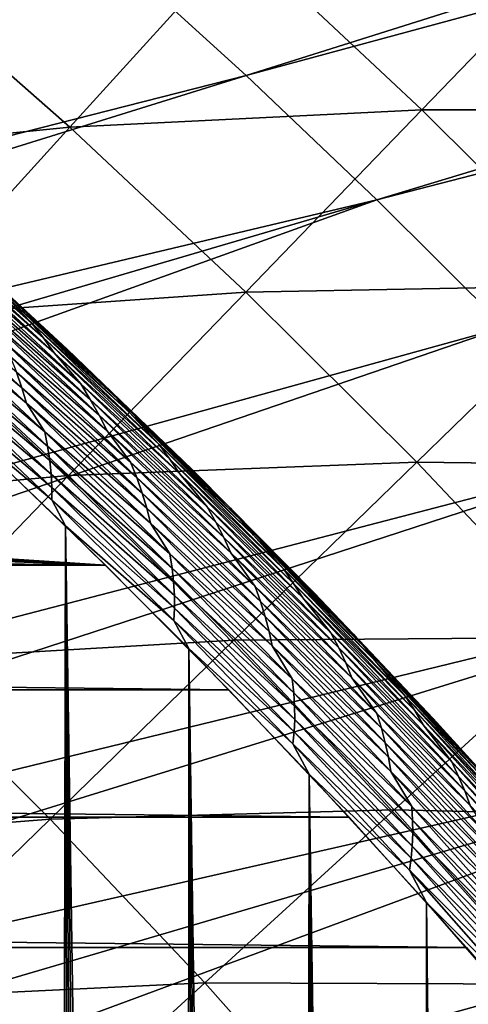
# Model space of a CAD drawing. Header units: millimetres. Extents: x -50 to 50, y -50 to 50.
# Tile 538 of 562: x 20.2 to 22, y 19.1 to 22.9. Entities that reach past the tile are written whole.
import ezdxf

# ---------------------------------------------------------------- set-up
doc = ezdxf.new("R2010")
doc.units = ezdxf.units.MM
doc.header["$LTSCALE"] = 65.185185
for name, color, linetype in [('1', 7, 'CONTINUOUS'), ('2', 7, 'CONTINUOUS'), ('28', 7, 'CONTINUOUS'), ('36', 7, 'CONTINUOUS'), ('39', 7, 'CONTINUOUS'), ('45', 7, 'CONTINUOUS'), ('46', 7, 'CONTINUOUS')]:
    doc.layers.add(name, color=color, linetype=linetype)

msp = doc.modelspace()

# ---------------------------------------------------------------- linework, layer by layer
at = {"layer": '1', "color": 7, "linetype": 'Continuous', "true_color": 0xf5f5f5}
for points in [[(-20.0728, 21.2755), (20.5624, 20.8027), (-20.5624, 20.8027), (-20.0728, 21.2755)], [(12.8481, 21.0809), (20.5624, 20.8027), (-20.0728, 21.2755), (12.8481, 21.0809)], [(20.5624, 20.8027), (13.6762, 21.2511), (20.0728, 21.2755), (20.5624, 20.8027)], [(13.5774, 21.2116), (13.6762, 21.2511), (20.5624, 20.8027), (13.5774, 21.2116)], [(13.3744, 21.1479), (13.4768, 21.1772), (20.5624, 20.8027), (13.3744, 21.1479)], [(13.4768, 21.1772), (13.5774, 21.2116), (20.5624, 20.8027), (13.4768, 21.1772)], [(13.2708, 21.1239), (13.3744, 21.1479), (20.5624, 20.8027), (13.2708, 21.1239)], [(13.0606, 21.0917), (13.1661, 21.1051), (20.5624, 20.8027), (13.0606, 21.0917)], [(13.1661, 21.1051), (13.2708, 21.1239), (20.5624, 20.8027), (13.1661, 21.1051)], [(12.8481, 21.0809), (12.9544, 21.0836), (20.5624, 20.8027), (12.8481, 21.0809)], [(12.9544, 21.0836), (13.0606, 21.0917), (20.5624, 20.8027), (12.9544, 21.0836)], [(-20.5624, 20.8027), (21.0409, 20.3185), (-21.0409, 20.3185), (-20.5624, 20.8027)], [(20.5624, 20.8027), (21.0409, 20.3185), (-20.5624, 20.8027), (20.5624, 20.8027)], [(-21.0409, 20.3185), (21.508, 19.8235), (-21.508, 19.8235), (-21.0409, 20.3185)], [(21.0409, 20.3185), (21.508, 19.8235), (-21.0409, 20.3185), (21.0409, 20.3185)], [(-21.508, 19.8235), (21.9635, 19.3176), (-21.9635, 19.3176), (-21.508, 19.8235)], [(21.508, 19.8235), (21.9635, 19.3176), (-21.508, 19.8235), (21.508, 19.8235)], [(-21.9635, 19.3176), (22.407, 18.8013), (-22.407, 18.8013), (-21.9635, 19.3176)], [(21.9635, 19.3176), (22.407, 18.8013), (-21.9635, 19.3176), (21.9635, 19.3176)]]:
    msp.add_3dface(points, dxfattribs=at)
at = {"layer": '2', "color": 7, "linetype": 'Continuous', "true_color": 0xf5f5f5}
for points in [[(20.4072, 20.9549, 4.3), (19.9181, 21.4204, 4.3), (20.3413, -10.028, 4.3), (20.4072, 20.9549, 4.3)], [(20.3413, -10.028, 4.3), (19.9181, 21.4204, 4.3), (20.2215, -10.1539, 4.3), (20.3413, -10.028, 4.3)], [(20.4665, -9.9074, 4.3), (20.4072, 20.9549, 4.3), (20.3413, -10.028, 4.3), (20.4665, -9.9074, 4.3)], [(20.8717, -9.5797, 4.3), (20.4072, 20.9549, 4.3), (20.7319, -9.6831, 4.3), (20.8717, -9.5797, 4.3)], [(20.8854, 20.4783, 4.3), (20.4072, 20.9549, 4.3), (20.8717, -9.5797, 4.3), (20.8854, 20.4783, 4.3)], [(20.7319, -9.6831, 4.3), (20.4072, 20.9549, 4.3), (20.5967, -9.7924, 4.3), (20.7319, -9.6831, 4.3)], [(20.5967, -9.7924, 4.3), (20.4072, 20.9549, 4.3), (20.4665, -9.9074, 4.3), (20.5967, -9.7924, 4.3)], [(21.0157, -9.4826, 4.3), (20.8854, 20.4783, 4.3), (20.8717, -9.5797, 4.3), (21.0157, -9.4826, 4.3)], [(21.164, -9.3918, 4.3), (20.8854, 20.4783, 4.3), (21.0157, -9.4826, 4.3), (21.164, -9.3918, 4.3)], [(21.316, -9.3075, 4.3), (20.8854, 20.4783, 4.3), (21.164, -9.3918, 4.3), (21.316, -9.3075, 4.3)], [(21.3525, 19.9908, 4.3), (20.8854, 20.4783, 4.3), (21.316, -9.3075, 4.3), (21.3525, 19.9908, 4.3)], [(21.4715, -9.23, 4.3), (21.3525, 19.9908, 4.3), (21.316, -9.3075, 4.3), (21.4715, -9.23, 4.3)], [(21.6303, -9.1592, 4.3), (21.3525, 19.9908, 4.3), (21.4715, -9.23, 4.3), (21.6303, -9.1592, 4.3)], [(21.7919, -9.0954, 4.3), (21.3525, 19.9908, 4.3), (21.6303, -9.1592, 4.3), (21.7919, -9.0954, 4.3)], [(21.8083, 19.4926, 4.3), (21.3525, 19.9908, 4.3), (21.7919, -9.0954, 4.3), (21.8083, 19.4926, 4.3)], [(21.9562, -9.0387, 4.3), (21.8083, 19.4926, 4.3), (21.7919, -9.0954, 4.3), (21.9562, -9.0387, 4.3)], [(22.1228, -8.9892, 4.3), (21.8083, 19.4926, 4.3), (21.9562, -9.0387, 4.3), (22.1228, -8.9892, 4.3)], [(22.2523, 18.9841, 4.3), (21.8083, 19.4926, 4.3), (22.1228, -8.9892, 4.3), (22.2523, 18.9841, 4.3)]]:
    msp.add_3dface(points, dxfattribs=at)
at = {"layer": '28', "color": 7, "linetype": 'Continuous', "true_color": 0xf5f5f5}
for points in [[(19.7684, 22.2051, 3.941), (20.2745, 21.744, 3.941), (20.1629, 21.8595, 3.9064), (19.7684, 22.2051, 3.941)], [(19.7684, 22.2051, 3.941), (19.818, 22.1457, 3.9749), (20.2745, 21.744, 3.941), (19.7684, 22.2051, 3.941)], [(19.818, 22.1457, 3.9749), (19.8647, 22.0854, 4.0079), (20.3203, 21.6857, 3.9749), (19.818, 22.1457, 3.9749)], [(19.818, 22.1457, 3.9749), (20.3203, 21.6857, 3.9749), (20.2745, 21.744, 3.941), (19.818, 22.1457, 3.9749)], [(19.9196, 22.0969, 3.8), (20.0584, 21.9693, 3.8357), (20.4142, 21.6407, 3.8), (19.9196, 22.0969, 3.8)], [(19.8647, 22.0854, 4.0079), (19.965, 21.9732, 4.0398), (20.3634, 21.6264, 4.0079), (19.8647, 22.0854, 4.0079)], [(19.8647, 22.0854, 4.0079), (20.3634, 21.6264, 4.0079), (20.3203, 21.6857, 3.9749), (19.8647, 22.0854, 4.0079)], [(19.7424, 21.9468, 4.2209), (20.238, 21.4907, 4.2209), (20.2168, 21.5509, 4.2005), (19.7424, 21.9468, 4.2209)], [(19.7424, 21.9468, 4.2209), (19.7633, 21.8867, 4.2391), (20.238, 21.4907, 4.2209), (19.7424, 21.9468, 4.2209)], [(19.965, 21.9732, 4.0398), (20.4669, 21.5065, 4.0398), (20.3634, 21.6264, 4.0079), (19.965, 21.9732, 4.0398)], [(19.965, 21.9732, 4.0398), (20.0056, 21.9115, 4.0705), (20.4669, 21.5065, 4.0398), (19.965, 21.9732, 4.0398)], [(20.0584, 21.9693, 3.8357), (20.1117, 21.9152, 3.8712), (20.558, 21.5025, 3.8357), (20.0584, 21.9693, 3.8357)], [(20.0584, 21.9693, 3.8357), (20.558, 21.5025, 3.8357), (20.4142, 21.6407, 3.8), (20.0584, 21.9693, 3.8357)], [(20.0056, 21.9115, 4.0705), (20.0431, 21.8495, 4.0999), (20.5038, 21.446, 4.0705), (20.0056, 21.9115, 4.0705)], [(20.0056, 21.9115, 4.0705), (20.5038, 21.446, 4.0705), (20.4669, 21.5065, 4.0398), (20.0056, 21.9115, 4.0705)], [(20.1117, 21.9152, 3.8712), (20.6078, 21.4494, 3.8712), (20.558, 21.5025, 3.8357), (20.1117, 21.9152, 3.8712)], [(20.1117, 21.9152, 3.8712), (20.1629, 21.8595, 3.9064), (20.6078, 21.4494, 3.8712), (20.1117, 21.9152, 3.8712)], [(19.7633, 21.8867, 4.2391), (19.8304, 21.7827, 4.255), (20.2558, 21.4317, 4.2391), (19.7633, 21.8867, 4.2391)], [(19.7633, 21.8867, 4.2391), (20.2558, 21.4317, 4.2391), (20.238, 21.4907, 4.2209), (19.7633, 21.8867, 4.2391)], [(20.0431, 21.8495, 4.0999), (20.5379, 21.3852, 4.0999), (20.5038, 21.446, 4.0705), (20.0431, 21.8495, 4.0999)], [(20.0431, 21.8495, 4.0999), (20.0773, 21.7876, 4.1277), (20.5379, 21.3852, 4.0999), (20.0431, 21.8495, 4.0999)], [(20.1629, 21.8595, 3.9064), (20.6554, 21.3948, 3.9064), (20.6078, 21.4494, 3.8712), (20.1629, 21.8595, 3.9064)], [(20.1629, 21.8595, 3.9064), (20.2745, 21.744, 3.941), (20.6554, 21.3948, 3.9064), (20.1629, 21.8595, 3.9064)], [(20.0773, 21.7876, 4.1277), (20.5686, 21.3244, 4.1277), (20.5379, 21.3852, 4.0999), (20.0773, 21.7876, 4.1277)], [(20.0773, 21.7876, 4.1277), (20.1649, 21.6733, 4.1538), (20.5686, 21.3244, 4.1277), (20.0773, 21.7876, 4.1277)], [(19.8304, 21.7827, 4.255), (20.327, 21.32, 4.255), (20.2558, 21.4317, 4.2391), (19.8304, 21.7827, 4.255)], [(19.8304, 21.7827, 4.255), (19.8444, 21.7251, 4.2687), (20.327, 21.32, 4.255), (19.8304, 21.7827, 4.255)], [(19.8444, 21.7251, 4.2687), (19.8554, 21.6692, 4.2799), (20.3382, 21.2636, 4.2687), (19.8444, 21.7251, 4.2687)], [(19.8444, 21.7251, 4.2687), (20.3382, 21.2636, 4.2687), (20.327, 21.32, 4.255), (19.8444, 21.7251, 4.2687)], [(20.2745, 21.744, 3.941), (20.7698, 21.2714, 3.941), (20.6554, 21.3948, 3.9064), (20.2745, 21.744, 3.941)], [(20.2745, 21.744, 3.941), (20.3203, 21.6857, 3.9749), (20.7698, 21.2714, 3.941), (20.2745, 21.744, 3.941)], [(20.1649, 21.6733, 4.1538), (20.1925, 21.6118, 4.1781), (20.6596, 21.2023, 4.1538), (20.1649, 21.6733, 4.1538)], [(20.1649, 21.6733, 4.1538), (20.6596, 21.2023, 4.1538), (20.5686, 21.3244, 4.1277), (20.1649, 21.6733, 4.1538)], [(20.3203, 21.6857, 3.9749), (20.3634, 21.6264, 4.0079), (20.812, 21.2143, 3.9749), (20.3203, 21.6857, 3.9749)], [(20.3203, 21.6857, 3.9749), (20.812, 21.2143, 3.9749), (20.7698, 21.2714, 3.941), (20.3203, 21.6857, 3.9749)], [(19.8554, 21.6692, 4.2799), (19.8633, 21.6149, 4.2887), (20.3465, 21.2087, 4.2799), (19.8554, 21.6692, 4.2799)], [(19.8554, 21.6692, 4.2799), (20.3465, 21.2087, 4.2799), (20.3382, 21.2636, 4.2687), (19.8554, 21.6692, 4.2799)], [(20.4142, 21.6407, 3.8), (20.558, 21.5025, 3.8357), (20.8985, 21.1735, 3.8), (20.4142, 21.6407, 3.8)], [(19.8633, 21.6149, 4.2887), (19.8679, 21.5629, 4.295), (20.3519, 21.1555, 4.2887), (19.8633, 21.6149, 4.2887)], [(19.8633, 21.6149, 4.2887), (20.3519, 21.1555, 4.2887), (20.3465, 21.2087, 4.2799), (19.8633, 21.6149, 4.2887)], [(20.1925, 21.6118, 4.1781), (20.6838, 21.142, 4.1781), (20.6596, 21.2023, 4.1538), (20.1925, 21.6118, 4.1781)], [(20.1925, 21.6118, 4.1781), (20.2168, 21.5509, 4.2005), (20.6838, 21.142, 4.1781), (20.1925, 21.6118, 4.1781)], [(20.3634, 21.6264, 4.0079), (20.4669, 21.5065, 4.0398), (20.8516, 21.1562, 4.0079), (20.3634, 21.6264, 4.0079)], [(20.3634, 21.6264, 4.0079), (20.8516, 21.1562, 4.0079), (20.812, 21.2143, 3.9749), (20.3634, 21.6264, 4.0079)], [(19.8679, 21.5629, 4.295), (20.3542, 21.1044, 4.295), (20.3519, 21.1555, 4.2887), (19.8679, 21.5629, 4.295)], [(19.8679, 21.5629, 4.295), (19.8698, 21.5128, 4.2988), (20.3542, 21.1044, 4.295), (19.8679, 21.5629, 4.295)], [(20.2168, 21.5509, 4.2005), (20.7049, 21.0824, 4.2005), (20.6838, 21.142, 4.1781), (20.2168, 21.5509, 4.2005)], [(20.2168, 21.5509, 4.2005), (20.238, 21.4907, 4.2209), (20.7049, 21.0824, 4.2005), (20.2168, 21.5509, 4.2005)], [(19.8698, 21.5128, 4.2988), (19.9181, 21.4204, 4.3), (20.3539, 21.0554, 4.2988), (19.8698, 21.5128, 4.2988)], [(19.8698, 21.5128, 4.2988), (20.3539, 21.0554, 4.2988), (20.3542, 21.1044, 4.295), (19.8698, 21.5128, 4.2988)], [(20.238, 21.4907, 4.2209), (20.723, 21.0234, 4.2209), (20.7049, 21.0824, 4.2005), (20.238, 21.4907, 4.2209)], [(20.238, 21.4907, 4.2209), (20.2558, 21.4317, 4.2391), (20.723, 21.0234, 4.2209), (20.238, 21.4907, 4.2209)], [(20.4669, 21.5065, 4.0398), (20.9578, 21.0283, 4.0398), (20.8516, 21.1562, 4.0079), (20.4669, 21.5065, 4.0398)], [(20.4669, 21.5065, 4.0398), (20.5038, 21.446, 4.0705), (20.9578, 21.0283, 4.0398), (20.4669, 21.5065, 4.0398)], [(20.558, 21.5025, 3.8357), (20.6078, 21.4494, 3.8712), (21.0467, 21.0243, 3.8357), (20.558, 21.5025, 3.8357)], [(20.558, 21.5025, 3.8357), (21.0467, 21.0243, 3.8357), (20.8985, 21.1735, 3.8), (20.558, 21.5025, 3.8357)], [(20.5038, 21.446, 4.0705), (20.5379, 21.3852, 4.0999), (20.9913, 20.9691, 4.0705), (20.5038, 21.446, 4.0705)], [(20.5038, 21.446, 4.0705), (20.9913, 20.9691, 4.0705), (20.9578, 21.0283, 4.0398), (20.5038, 21.446, 4.0705)], [(20.6078, 21.4494, 3.8712), (21.0931, 20.9724, 3.8712), (21.0467, 21.0243, 3.8357), (20.6078, 21.4494, 3.8712)], [(20.6078, 21.4494, 3.8712), (20.6554, 21.3948, 3.9064), (21.0931, 20.9724, 3.8712), (20.6078, 21.4494, 3.8712)], [(19.9181, 21.4204, 4.3), (20.4072, 20.9549, 4.3), (20.3539, 21.0554, 4.2988), (19.9181, 21.4204, 4.3)], [(20.2558, 21.4317, 4.2391), (20.327, 21.32, 4.255), (20.7378, 20.9656, 4.2391), (20.2558, 21.4317, 4.2391)], [(20.2558, 21.4317, 4.2391), (20.7378, 20.9656, 4.2391), (20.723, 21.0234, 4.2209), (20.2558, 21.4317, 4.2391)], [(20.5379, 21.3852, 4.0999), (20.5686, 21.3244, 4.1277), (21.0218, 20.9096, 4.0999), (20.5379, 21.3852, 4.0999)], [(20.5379, 21.3852, 4.0999), (21.0218, 20.9096, 4.0999), (20.9913, 20.9691, 4.0705), (20.5379, 21.3852, 4.0999)], [(20.6554, 21.3948, 3.9064), (21.1372, 20.9189, 3.9064), (21.0931, 20.9724, 3.8712), (20.6554, 21.3948, 3.9064)], [(20.6554, 21.3948, 3.9064), (20.7698, 21.2714, 3.941), (21.1372, 20.9189, 3.9064), (20.6554, 21.3948, 3.9064)], [(20.327, 21.32, 4.255), (20.8128, 20.846, 4.255), (20.7378, 20.9656, 4.2391), (20.327, 21.32, 4.255)], [(20.327, 21.32, 4.255), (20.3382, 21.2636, 4.2687), (20.8128, 20.846, 4.255), (20.327, 21.32, 4.255)], [(20.5686, 21.3244, 4.1277), (21.0492, 20.8501, 4.1277), (21.0218, 20.9096, 4.0999), (20.5686, 21.3244, 4.1277)], [(20.5686, 21.3244, 4.1277), (20.6596, 21.2023, 4.1538), (21.0492, 20.8501, 4.1277), (20.5686, 21.3244, 4.1277)], [(20.3382, 21.2636, 4.2687), (20.3465, 21.2087, 4.2799), (20.8213, 20.7908, 4.2687), (20.3382, 21.2636, 4.2687)], [(20.3382, 21.2636, 4.2687), (20.8213, 20.7908, 4.2687), (20.8128, 20.846, 4.255), (20.3382, 21.2636, 4.2687)], [(20.7698, 21.2714, 3.941), (21.254, 20.7875, 3.941), (21.1372, 20.9189, 3.9064), (20.7698, 21.2714, 3.941)], [(20.7698, 21.2714, 3.941), (20.812, 21.2143, 3.9749), (21.254, 20.7875, 3.941), (20.7698, 21.2714, 3.941)], [(20.812, 21.2143, 3.9749), (20.8516, 21.1562, 4.0079), (21.2928, 20.7317, 3.9749), (20.812, 21.2143, 3.9749)], [(20.812, 21.2143, 3.9749), (21.2928, 20.7317, 3.9749), (21.254, 20.7875, 3.941), (20.812, 21.2143, 3.9749)], [(20.3465, 21.2087, 4.2799), (20.3519, 21.1555, 4.2887), (20.827, 20.7371, 4.2799), (20.3465, 21.2087, 4.2799)], [(20.3465, 21.2087, 4.2799), (20.827, 20.7371, 4.2799), (20.8213, 20.7908, 4.2687), (20.3465, 21.2087, 4.2799)], [(20.6596, 21.2023, 4.1538), (21.1432, 20.72, 4.1538), (21.0492, 20.8501, 4.1277), (20.6596, 21.2023, 4.1538)], [(20.6596, 21.2023, 4.1538), (20.6838, 21.142, 4.1781), (21.1432, 20.72, 4.1538), (20.6596, 21.2023, 4.1538)], [(20.3519, 21.1555, 4.2887), (20.3542, 21.1044, 4.295), (20.8299, 20.685, 4.2887), (20.3519, 21.1555, 4.2887)], [(20.3519, 21.1555, 4.2887), (20.8299, 20.685, 4.2887), (20.827, 20.7371, 4.2799), (20.3519, 21.1555, 4.2887)], [(20.6838, 21.142, 4.1781), (21.1642, 20.6611, 4.1781), (21.1432, 20.72, 4.1538), (20.6838, 21.142, 4.1781)], [(20.6838, 21.142, 4.1781), (20.7049, 21.0824, 4.2005), (21.1642, 20.6611, 4.1781), (20.6838, 21.142, 4.1781)], [(20.8516, 21.1562, 4.0079), (20.9578, 21.0283, 4.0398), (21.3289, 20.6749, 4.0079), (20.8516, 21.1562, 4.0079)], [(20.8516, 21.1562, 4.0079), (21.3289, 20.6749, 4.0079), (21.2928, 20.7317, 3.9749), (20.8516, 21.1562, 4.0079)], [(20.8985, 21.1735, 3.8), (21.0467, 21.0243, 3.8357), (21.372, 20.6954, 3.8), (20.8985, 21.1735, 3.8)], [(20.3542, 21.1044, 4.295), (20.3539, 21.0554, 4.2988), (20.8299, 20.6351, 4.295), (20.3542, 21.1044, 4.295)], [(20.3542, 21.1044, 4.295), (20.8299, 20.6351, 4.295), (20.8299, 20.685, 4.2887), (20.3542, 21.1044, 4.295)], [(20.7049, 21.0824, 4.2005), (21.1821, 20.6029, 4.2005), (21.1642, 20.6611, 4.1781), (20.7049, 21.0824, 4.2005)], [(20.7049, 21.0824, 4.2005), (20.723, 21.0234, 4.2209), (21.1821, 20.6029, 4.2005), (20.7049, 21.0824, 4.2005)], [(20.3539, 21.0554, 4.2988), (20.4072, 20.9549, 4.3), (20.8274, 20.5871, 4.2988), (20.3539, 21.0554, 4.2988)], [(20.3539, 21.0554, 4.2988), (20.8274, 20.5871, 4.2988), (20.8299, 20.6351, 4.295), (20.3539, 21.0554, 4.2988)], [(20.723, 21.0234, 4.2209), (21.1972, 20.5452, 4.2209), (21.1821, 20.6029, 4.2005), (20.723, 21.0234, 4.2209)], [(20.723, 21.0234, 4.2209), (20.7378, 20.9656, 4.2391), (21.1972, 20.5452, 4.2209), (20.723, 21.0234, 4.2209)], [(20.9578, 21.0283, 4.0398), (21.4376, 20.539, 4.0398), (21.3289, 20.6749, 4.0079), (20.9578, 21.0283, 4.0398)], [(20.9578, 21.0283, 4.0398), (20.9913, 20.9691, 4.0705), (21.4376, 20.539, 4.0398), (20.9578, 21.0283, 4.0398)], [(21.0467, 21.0243, 3.8357), (21.0931, 20.9724, 3.8712), (21.5244, 20.535, 3.8357), (21.0467, 21.0243, 3.8357)], [(21.0467, 21.0243, 3.8357), (21.5244, 20.535, 3.8357), (21.372, 20.6954, 3.8), (21.0467, 21.0243, 3.8357)], [(20.4072, 20.9549, 4.3), (20.8854, 20.4783, 4.3), (20.8274, 20.5871, 4.2988), (20.4072, 20.9549, 4.3)], [(20.7378, 20.9656, 4.2391), (21.2091, 20.4887, 4.2391), (21.1972, 20.5452, 4.2209), (20.7378, 20.9656, 4.2391)], [(20.7378, 20.9656, 4.2391), (20.8128, 20.846, 4.255), (21.2091, 20.4887, 4.2391), (20.7378, 20.9656, 4.2391)], [(20.9913, 20.9691, 4.0705), (21.0218, 20.9096, 4.0999), (21.4676, 20.4812, 4.0705), (20.9913, 20.9691, 4.0705)], [(20.9913, 20.9691, 4.0705), (21.4676, 20.4812, 4.0705), (21.4376, 20.539, 4.0398), (20.9913, 20.9691, 4.0705)], [(21.0931, 20.9724, 3.8712), (21.5674, 20.4844, 3.8712), (21.5244, 20.535, 3.8357), (21.0931, 20.9724, 3.8712)], [(21.0931, 20.9724, 3.8712), (21.1372, 20.9189, 3.9064), (21.5674, 20.4844, 3.8712), (21.0931, 20.9724, 3.8712)], [(21.0218, 20.9096, 4.0999), (21.0492, 20.8501, 4.1277), (21.4948, 20.423, 4.0999), (21.0218, 20.9096, 4.0999)], [(21.0218, 20.9096, 4.0999), (21.4948, 20.423, 4.0999), (21.4676, 20.4812, 4.0705), (21.0218, 20.9096, 4.0999)], [(21.1372, 20.9189, 3.9064), (21.6081, 20.4322, 3.9064), (21.5674, 20.4844, 3.8712), (21.1372, 20.9189, 3.9064)], [(21.1372, 20.9189, 3.9064), (21.254, 20.7875, 3.941), (21.6081, 20.4322, 3.9064), (21.1372, 20.9189, 3.9064)], [(20.8128, 20.846, 4.255), (21.2876, 20.3609, 4.255), (21.2091, 20.4887, 4.2391), (20.8128, 20.846, 4.255)], [(20.8128, 20.846, 4.255), (20.8213, 20.7908, 4.2687), (21.2876, 20.3609, 4.255), (20.8128, 20.846, 4.255)], [(21.0492, 20.8501, 4.1277), (21.5189, 20.365, 4.1277), (21.4948, 20.423, 4.0999), (21.0492, 20.8501, 4.1277)], [(21.0492, 20.8501, 4.1277), (21.1432, 20.72, 4.1538), (21.5189, 20.365, 4.1277), (21.0492, 20.8501, 4.1277)], [(20.8213, 20.7908, 4.2687), (20.827, 20.7371, 4.2799), (21.2934, 20.307, 4.2687), (20.8213, 20.7908, 4.2687)], [(20.8213, 20.7908, 4.2687), (21.2934, 20.307, 4.2687), (21.2876, 20.3609, 4.255), (20.8213, 20.7908, 4.2687)], [(21.254, 20.7875, 3.941), (21.727, 20.2927, 3.941), (21.6081, 20.4322, 3.9064), (21.254, 20.7875, 3.941)], [(21.254, 20.7875, 3.941), (21.2928, 20.7317, 3.9749), (21.727, 20.2927, 3.941), (21.254, 20.7875, 3.941)], [(20.827, 20.7371, 4.2799), (20.8299, 20.685, 4.2887), (21.2965, 20.2546, 4.2799), (20.827, 20.7371, 4.2799)], [(20.827, 20.7371, 4.2799), (21.2965, 20.2546, 4.2799), (21.2934, 20.307, 4.2687), (20.827, 20.7371, 4.2799)], [(21.1432, 20.72, 4.1538), (21.6156, 20.2267, 4.1538), (21.5189, 20.365, 4.1277), (21.1432, 20.72, 4.1538)], [(21.1432, 20.72, 4.1538), (21.1642, 20.6611, 4.1781), (21.6156, 20.2267, 4.1538), (21.1432, 20.72, 4.1538)], [(21.2928, 20.7317, 3.9749), (21.3289, 20.6749, 4.0079), (21.7624, 20.2382, 3.9749), (21.2928, 20.7317, 3.9749)], [(21.2928, 20.7317, 3.9749), (21.7624, 20.2382, 3.9749), (21.727, 20.2927, 3.941), (21.2928, 20.7317, 3.9749)], [(20.8299, 20.685, 4.2887), (20.8299, 20.6351, 4.295), (21.297, 20.2037, 4.2887), (20.8299, 20.685, 4.2887)], [(20.8299, 20.685, 4.2887), (21.297, 20.2037, 4.2887), (21.2965, 20.2546, 4.2799), (20.8299, 20.685, 4.2887)], [(21.372, 20.6954, 3.8), (21.5244, 20.535, 3.8357), (21.8347, 20.2067, 3.8), (21.372, 20.6954, 3.8)], [(21.1642, 20.6611, 4.1781), (21.1821, 20.6029, 4.2005), (21.6334, 20.1693, 4.1781), (21.1642, 20.6611, 4.1781)], [(21.1642, 20.6611, 4.1781), (21.6334, 20.1693, 4.1781), (21.6156, 20.2267, 4.1538), (21.1642, 20.6611, 4.1781)], [(21.3289, 20.6749, 4.0079), (21.4376, 20.539, 4.0398), (21.795, 20.1829, 4.0079), (21.3289, 20.6749, 4.0079)], [(21.3289, 20.6749, 4.0079), (21.795, 20.1829, 4.0079), (21.7624, 20.2382, 3.9749), (21.3289, 20.6749, 4.0079)], [(20.8299, 20.6351, 4.295), (20.8274, 20.5871, 4.2988), (21.2948, 20.155, 4.295), (20.8299, 20.6351, 4.295)], [(20.8299, 20.6351, 4.295), (21.2948, 20.155, 4.295), (21.297, 20.2037, 4.2887), (20.8299, 20.6351, 4.295)], [(21.1821, 20.6029, 4.2005), (21.6483, 20.1125, 4.2005), (21.6334, 20.1693, 4.1781), (21.1821, 20.6029, 4.2005)], [(21.1821, 20.6029, 4.2005), (21.1972, 20.5452, 4.2209), (21.6483, 20.1125, 4.2005), (21.1821, 20.6029, 4.2005)], [(20.8274, 20.5871, 4.2988), (20.8854, 20.4783, 4.3), (21.2902, 20.1081, 4.2988), (20.8274, 20.5871, 4.2988)], [(20.8274, 20.5871, 4.2988), (21.2902, 20.1081, 4.2988), (21.2948, 20.155, 4.295), (20.8274, 20.5871, 4.2988)], [(21.1972, 20.5452, 4.2209), (21.6604, 20.0563, 4.2209), (21.6483, 20.1125, 4.2005), (21.1972, 20.5452, 4.2209)], [(21.1972, 20.5452, 4.2209), (21.2091, 20.4887, 4.2391), (21.6604, 20.0563, 4.2209), (21.1972, 20.5452, 4.2209)], [(21.4376, 20.539, 4.0398), (21.906, 20.0387, 4.0398), (21.795, 20.1829, 4.0079), (21.4376, 20.539, 4.0398)], [(21.4376, 20.539, 4.0398), (21.4676, 20.4812, 4.0705), (21.906, 20.0387, 4.0398), (21.4376, 20.539, 4.0398)], [(21.5244, 20.535, 3.8357), (21.5674, 20.4844, 3.8712), (21.9906, 20.0349, 3.8357), (21.5244, 20.535, 3.8357)], [(21.5244, 20.535, 3.8357), (21.9906, 20.0349, 3.8357), (21.8347, 20.2067, 3.8), (21.5244, 20.535, 3.8357)], [(21.2091, 20.4887, 4.2391), (21.6695, 20.0012, 4.2391), (21.6604, 20.0563, 4.2209), (21.2091, 20.4887, 4.2391)], [(21.2091, 20.4887, 4.2391), (21.2876, 20.3609, 4.255), (21.6695, 20.0012, 4.2391), (21.2091, 20.4887, 4.2391)], [(20.8854, 20.4783, 4.3), (21.3525, 19.9908, 4.3), (21.2902, 20.1081, 4.2988), (20.8854, 20.4783, 4.3)], [(21.4676, 20.4812, 4.0705), (21.4948, 20.423, 4.0999), (21.9326, 19.9824, 4.0705), (21.4676, 20.4812, 4.0705)], [(21.4676, 20.4812, 4.0705), (21.9326, 19.9824, 4.0705), (21.906, 20.0387, 4.0398), (21.4676, 20.4812, 4.0705)], [(21.5674, 20.4844, 3.8712), (22.0303, 19.9856, 3.8712), (21.9906, 20.0349, 3.8357), (21.5674, 20.4844, 3.8712)], [(21.5674, 20.4844, 3.8712), (21.6081, 20.4322, 3.9064), (22.0303, 19.9856, 3.8712), (21.5674, 20.4844, 3.8712)], [(21.4948, 20.423, 4.0999), (21.5189, 20.365, 4.1277), (21.9566, 19.9258, 4.0999), (21.4948, 20.423, 4.0999)], [(21.4948, 20.423, 4.0999), (21.9566, 19.9258, 4.0999), (21.9326, 19.9824, 4.0705), (21.4948, 20.423, 4.0999)], [(21.6081, 20.4322, 3.9064), (22.0677, 19.9348, 3.9064), (22.0303, 19.9856, 3.8712), (21.6081, 20.4322, 3.9064)], [(21.6081, 20.4322, 3.9064), (21.727, 20.2927, 3.941), (22.0677, 19.9348, 3.9064), (21.6081, 20.4322, 3.9064)], [(21.2876, 20.3609, 4.255), (21.7511, 19.865, 4.255), (21.6695, 20.0012, 4.2391), (21.2876, 20.3609, 4.255)], [(21.2876, 20.3609, 4.255), (21.2934, 20.307, 4.2687), (21.7511, 19.865, 4.255), (21.2876, 20.3609, 4.255)], [(21.5189, 20.365, 4.1277), (21.9774, 19.8693, 4.1277), (21.9566, 19.9258, 4.0999), (21.5189, 20.365, 4.1277)], [(21.5189, 20.365, 4.1277), (21.6156, 20.2267, 4.1538), (21.9774, 19.8693, 4.1277), (21.5189, 20.365, 4.1277)], [(21.2934, 20.307, 4.2687), (21.2965, 20.2546, 4.2799), (21.7543, 19.8125, 4.2687), (21.2934, 20.307, 4.2687)], [(21.2934, 20.307, 4.2687), (21.7543, 19.8125, 4.2687), (21.7511, 19.865, 4.255), (21.2934, 20.307, 4.2687)], [(21.727, 20.2927, 3.941), (22.1885, 19.787, 3.941), (22.0677, 19.9348, 3.9064), (21.727, 20.2927, 3.941)], [(21.727, 20.2927, 3.941), (21.7624, 20.2382, 3.9749), (22.1885, 19.787, 3.941), (21.727, 20.2927, 3.941)], [(21.2965, 20.2546, 4.2799), (21.297, 20.2037, 4.2887), (21.7549, 19.7614, 4.2799), (21.2965, 20.2546, 4.2799)], [(21.2965, 20.2546, 4.2799), (21.7549, 19.7614, 4.2799), (21.7543, 19.8125, 4.2687), (21.2965, 20.2546, 4.2799)], [(21.6156, 20.2267, 4.1538), (22.0765, 19.7227, 4.1538), (21.9774, 19.8693, 4.1277), (21.6156, 20.2267, 4.1538)], [(21.6156, 20.2267, 4.1538), (21.6334, 20.1693, 4.1781), (22.0765, 19.7227, 4.1538), (21.6156, 20.2267, 4.1538)], [(21.7624, 20.2382, 3.9749), (21.795, 20.1829, 4.0079), (22.2205, 19.7341, 3.9749), (21.7624, 20.2382, 3.9749)], [(21.7624, 20.2382, 3.9749), (22.2205, 19.7341, 3.9749), (22.1885, 19.787, 3.941), (21.7624, 20.2382, 3.9749)], [(21.297, 20.2037, 4.2887), (21.2948, 20.155, 4.295), (21.753, 19.7119, 4.2887), (21.297, 20.2037, 4.2887)], [(21.297, 20.2037, 4.2887), (21.753, 19.7119, 4.2887), (21.7549, 19.7614, 4.2799), (21.297, 20.2037, 4.2887)], [(21.795, 20.1829, 4.0079), (21.906, 20.0387, 4.0398), (22.2499, 19.6803, 4.0079), (21.795, 20.1829, 4.0079)], [(21.795, 20.1829, 4.0079), (22.2499, 19.6803, 4.0079), (22.2205, 19.7341, 3.9749), (21.795, 20.1829, 4.0079)], [(21.8347, 20.2067, 3.8), (21.9906, 20.0349, 3.8357), (22.2861, 19.7077, 3.8), (21.8347, 20.2067, 3.8)], [(21.2948, 20.155, 4.295), (21.2902, 20.1081, 4.2988), (21.7486, 19.6644, 4.295), (21.2948, 20.155, 4.295)], [(21.2948, 20.155, 4.295), (21.7486, 19.6644, 4.295), (21.753, 19.7119, 4.2887), (21.2948, 20.155, 4.295)], [(21.6334, 20.1693, 4.1781), (21.6483, 20.1125, 4.2005), (22.0912, 19.6668, 4.1781), (21.6334, 20.1693, 4.1781)], [(21.6334, 20.1693, 4.1781), (22.0912, 19.6668, 4.1781), (22.0765, 19.7227, 4.1538), (21.6334, 20.1693, 4.1781)], [(21.2902, 20.1081, 4.2988), (21.3525, 19.9908, 4.3), (21.742, 19.6188, 4.2988), (21.2902, 20.1081, 4.2988)], [(21.2902, 20.1081, 4.2988), (21.742, 19.6188, 4.2988), (21.7486, 19.6644, 4.295), (21.2902, 20.1081, 4.2988)], [(21.6483, 20.1125, 4.2005), (22.1031, 19.6116, 4.2005), (22.0912, 19.6668, 4.1781), (21.6483, 20.1125, 4.2005)], [(21.6483, 20.1125, 4.2005), (21.6604, 20.0563, 4.2209), (22.1031, 19.6116, 4.2005), (21.6483, 20.1125, 4.2005)], [(21.6604, 20.0563, 4.2209), (22.1123, 19.5569, 4.2209), (22.1031, 19.6116, 4.2005), (21.6604, 20.0563, 4.2209)], [(21.6604, 20.0563, 4.2209), (21.6695, 20.0012, 4.2391), (22.1123, 19.5569, 4.2209), (21.6604, 20.0563, 4.2209)], [(21.906, 20.0387, 4.0398), (22.3627, 19.5277, 4.0398), (22.2499, 19.6803, 4.0079), (21.906, 20.0387, 4.0398)], [(21.906, 20.0387, 4.0398), (21.9326, 19.9824, 4.0705), (22.3627, 19.5277, 4.0398), (21.906, 20.0387, 4.0398)], [(21.6695, 20.0012, 4.2391), (22.1186, 19.5033, 4.2391), (22.1123, 19.5569, 4.2209), (21.6695, 20.0012, 4.2391)], [(21.6695, 20.0012, 4.2391), (21.7511, 19.865, 4.255), (22.1186, 19.5033, 4.2391), (21.6695, 20.0012, 4.2391)], [(21.3525, 19.9908, 4.3), (21.8083, 19.4926, 4.3), (21.742, 19.6188, 4.2988), (21.3525, 19.9908, 4.3)], [(21.9326, 19.9824, 4.0705), (21.9566, 19.9258, 4.0999), (22.3861, 19.4731, 4.0705), (21.9326, 19.9824, 4.0705)], [(21.9326, 19.9824, 4.0705), (22.3861, 19.4731, 4.0705), (22.3627, 19.5277, 4.0398), (21.9326, 19.9824, 4.0705)], [(21.9566, 19.9258, 4.0999), (21.9774, 19.8693, 4.1277), (22.4068, 19.4181, 4.0999), (21.9566, 19.9258, 4.0999)], [(21.9566, 19.9258, 4.0999), (22.4068, 19.4181, 4.0999), (22.3861, 19.4731, 4.0705), (21.9566, 19.9258, 4.0999)], [(21.7511, 19.865, 4.255), (22.203, 19.3585, 4.255), (22.1186, 19.5033, 4.2391), (21.7511, 19.865, 4.255)], [(21.7511, 19.865, 4.255), (21.7543, 19.8125, 4.2687), (22.203, 19.3585, 4.255), (21.7511, 19.865, 4.255)], [(21.7543, 19.8125, 4.2687), (21.7549, 19.7614, 4.2799), (22.2037, 19.3075, 4.2687), (21.7543, 19.8125, 4.2687)], [(21.7543, 19.8125, 4.2687), (22.2037, 19.3075, 4.2687), (22.203, 19.3585, 4.255), (21.7543, 19.8125, 4.2687)], [(21.7549, 19.7614, 4.2799), (21.753, 19.7119, 4.2887), (22.2018, 19.2579, 4.2799), (21.7549, 19.7614, 4.2799)], [(21.7549, 19.7614, 4.2799), (22.2018, 19.2579, 4.2799), (22.2037, 19.3075, 4.2687), (21.7549, 19.7614, 4.2799)], [(21.753, 19.7119, 4.2887), (21.7486, 19.6644, 4.295), (22.1977, 19.2098, 4.2887), (21.753, 19.7119, 4.2887)], [(21.753, 19.7119, 4.2887), (22.1977, 19.2098, 4.2887), (22.2018, 19.2579, 4.2799), (21.753, 19.7119, 4.2887)], [(21.7486, 19.6644, 4.295), (21.742, 19.6188, 4.2988), (22.1911, 19.1637, 4.295), (21.7486, 19.6644, 4.295)], [(21.7486, 19.6644, 4.295), (22.1911, 19.1637, 4.295), (22.1977, 19.2098, 4.2887), (21.7486, 19.6644, 4.295)], [(21.742, 19.6188, 4.2988), (21.8083, 19.4926, 4.3), (22.1825, 19.1193, 4.2988), (21.742, 19.6188, 4.2988)], [(21.742, 19.6188, 4.2988), (22.1825, 19.1193, 4.2988), (22.1911, 19.1637, 4.295), (21.742, 19.6188, 4.2988)], [(21.8083, 19.4926, 4.3), (22.2523, 18.9841, 4.3), (22.1825, 19.1193, 4.2988), (21.8083, 19.4926, 4.3)]]:
    msp.add_3dface(points, dxfattribs=at)
at = {"layer": '36', "color": 15, "linetype": 'Continuous', "true_color": 0xaf503c}
for points in [[(21.0855, 23.2307, -10.6921), (22.4697, 23.2733, -10.2356), (21.7908, 22.5703, -10.6921), (21.0855, 23.2307, -10.6921)], [(22.4697, 23.2733, -10.2356), (23.1757, 22.5702, -10.2356), (21.7908, 22.5703, -10.6921), (22.4697, 23.2733, -10.2356)], [(19.7217, 23.1207, -11.1346), (21.0855, 23.2307, -10.6921), (20.4242, 22.5023, -11.1346), (19.7217, 23.1207, -11.1346)], [(21.0855, 23.2307, -10.6921), (21.7908, 22.5703, -10.6921), (20.4242, 22.5023, -11.1346), (21.0855, 23.2307, -10.6921)], [(19.7217, 23.1207, -11.1346), (20.4242, 22.5023, -11.1346), (19.0791, 22.3675, -11.5629), (19.7217, 23.1207, -11.1346)], [(20.4242, 22.5023, -11.1346), (21.7908, 22.5703, -10.6921), (21.1074, 21.8626, -11.1346), (20.4242, 22.5023, -11.1346)], [(21.7908, 22.5703, -10.6921), (22.4755, 21.8884, -10.6921), (21.1074, 21.8626, -11.1346), (21.7908, 22.5703, -10.6921)], [(21.7908, 22.5703, -10.6921), (23.1757, 22.5702, -10.2356), (22.4755, 21.8884, -10.6921), (21.7908, 22.5703, -10.6921)], [(19.0791, 22.3675, -11.5629), (20.4242, 22.5023, -11.1346), (19.7588, 21.7693, -11.5629), (19.0791, 22.3675, -11.5629)], [(20.4242, 22.5023, -11.1346), (21.1074, 21.8626, -11.1346), (19.7588, 21.7693, -11.5629), (20.4242, 22.5023, -11.1346)], [(21.1074, 21.8626, -11.1346), (22.4755, 21.8884, -10.6921), (21.7706, 21.2021, -11.1346), (21.1074, 21.8626, -11.1346)], [(22.4755, 21.8884, -10.6921), (23.1388, 21.1858, -10.6921), (21.7706, 21.2021, -11.1346), (22.4755, 21.8884, -10.6921)], [(19.7588, 21.7693, -11.5629), (21.1074, 21.8626, -11.1346), (20.4197, 21.1504, -11.5629), (19.7588, 21.7693, -11.5629)], [(21.1074, 21.8626, -11.1346), (21.7706, 21.2021, -11.1346), (20.4197, 21.1504, -11.5629), (21.1074, 21.8626, -11.1346)], [(19.7588, 21.7693, -11.5629), (20.4197, 21.1504, -11.5629), (19.0892, 21.0318, -11.977), (19.7588, 21.7693, -11.5629)], [(20.4197, 21.1504, -11.5629), (21.7706, 21.2021, -11.1346), (21.0613, 20.5115, -11.5629), (20.4197, 21.1504, -11.5629)], [(21.7706, 21.2021, -11.1346), (22.4131, 20.5216, -11.1346), (21.0613, 20.5115, -11.5629), (21.7706, 21.2021, -11.1346)], [(21.7706, 21.2021, -11.1346), (23.1388, 21.1858, -10.6921), (22.4131, 20.5216, -11.1346), (21.7706, 21.2021, -11.1346)], [(19.0892, 21.0318, -11.977), (20.4197, 21.1504, -11.5629), (19.7278, 20.4339, -11.977), (19.0892, 21.0318, -11.977)], [(20.4197, 21.1504, -11.5629), (21.0613, 20.5115, -11.5629), (19.7278, 20.4339, -11.977), (20.4197, 21.1504, -11.5629)], [(19.7278, 20.4339, -11.977), (21.0613, 20.5115, -11.5629), (20.3476, 19.8166, -11.977), (19.7278, 20.4339, -11.977)], [(21.0613, 20.5115, -11.5629), (21.6829, 19.8531, -11.5629), (20.3476, 19.8166, -11.977), (21.0613, 20.5115, -11.5629)], [(21.0613, 20.5115, -11.5629), (22.4131, 20.5216, -11.1346), (21.6829, 19.8531, -11.5629), (21.0613, 20.5115, -11.5629)], [(22.4131, 20.5216, -11.1346), (23.0344, 19.8216, -11.1346), (21.6829, 19.8531, -11.5629), (22.4131, 20.5216, -11.1346)], [(19.7278, 20.4339, -11.977), (20.3476, 19.8166, -11.977), (19.0318, 19.7132, -12.3767), (19.7278, 20.4339, -11.977)], [(20.3476, 19.8166, -11.977), (21.6829, 19.8531, -11.5629), (20.9481, 19.1806, -11.977), (20.3476, 19.8166, -11.977)], [(21.6829, 19.8531, -11.5629), (22.2839, 19.1759, -11.5629), (20.9481, 19.1806, -11.977), (21.6829, 19.8531, -11.5629)], [(21.6829, 19.8531, -11.5629), (23.0344, 19.8216, -11.1346), (22.2839, 19.1759, -11.5629), (21.6829, 19.8531, -11.5629)], [(19.0318, 19.7132, -12.3767), (20.3476, 19.8166, -11.977), (19.6298, 19.1177, -12.3767), (19.0318, 19.7132, -12.3767)], [(20.3476, 19.8166, -11.977), (20.9481, 19.1806, -11.977), (19.6298, 19.1177, -12.3767), (20.3476, 19.8166, -11.977)], [(19.6298, 19.1177, -12.3767), (20.9481, 19.1806, -11.977), (20.2091, 18.5041, -12.3767), (19.6298, 19.1177, -12.3767)], [(20.9481, 19.1806, -11.977), (21.5288, 18.5263, -11.977), (20.2091, 18.5041, -12.3767), (20.9481, 19.1806, -11.977)], [(20.9481, 19.1806, -11.977), (22.2839, 19.1759, -11.5629), (21.5288, 18.5263, -11.977), (20.9481, 19.1806, -11.977)], [(22.2839, 19.1759, -11.5629), (22.8637, 18.4805, -11.5629), (21.5288, 18.5263, -11.977), (22.2839, 19.1759, -11.5629)]]:
    msp.add_3dface(points, dxfattribs=at)
at = {"layer": '39', "color": 15, "linetype": 'Continuous', "true_color": 0xaf503c}
for points in [[(25.6286, 42.5834, 4.5), (24.8645, 43.0341, 4.5), (-44.3035, 22.5307, 4.5), (25.6286, 42.5834, 4.5)], [(-44.3035, 22.5307, 4.5), (24.8645, 43.0341, 4.5), (-43.8943, 23.3179, 4.5), (-44.3035, 22.5307, 4.5)], [(26.3846, 42.1192, 4.5), (25.6286, 42.5834, 4.5), (-44.6985, 21.7364, 4.5), (26.3846, 42.1192, 4.5)], [(-44.6985, 21.7364, 4.5), (25.6286, 42.5834, 4.5), (-44.3035, 22.5307, 4.5), (-44.6985, 21.7364, 4.5)], [(-45.0793, 20.9352, 4.5), (26.3846, 42.1192, 4.5), (-44.6985, 21.7364, 4.5), (-45.0793, 20.9352, 4.5)], [(27.1321, 41.6415, 4.5), (26.3846, 42.1192, 4.5), (-45.0793, 20.9352, 4.5), (27.1321, 41.6415, 4.5)], [(-45.4458, 20.1272, 4.5), (27.1321, 41.6415, 4.5), (-45.0793, 20.9352, 4.5), (-45.4458, 20.1272, 4.5)], [(27.871, 41.1505, 4.5), (27.1321, 41.6415, 4.5), (-45.4458, 20.1272, 4.5), (27.871, 41.1505, 4.5)], [(28.601, 40.6464, 4.5), (27.871, 41.1505, 4.5), (-45.7978, 19.313, 4.5), (28.601, 40.6464, 4.5)], [(-45.7978, 19.313, 4.5), (27.871, 41.1505, 4.5), (-45.4458, 20.1272, 4.5), (-45.7978, 19.313, 4.5)], [(28.601, 40.6464, 4.5), (-45.7978, 19.313, 4.5), (-8.8836, 29.7032, 4.5), (28.601, 40.6464, 4.5)], [(21.1081, 22.7037, 4.5), (40.4933, 28.8153, 4.5), (20.5896, 23.175, 4.5), (21.1081, 22.7037, 4.5)], [(41.0011, 28.0879, 4.5), (40.4933, 28.8153, 4.5), (21.1081, 22.7037, 4.5), (41.0011, 28.0879, 4.5)], [(21.6157, 22.2208, 4.5), (41.0011, 28.0879, 4.5), (21.1081, 22.7037, 4.5), (21.6157, 22.2208, 4.5)], [(41.4959, 27.3515, 4.5), (41.0011, 28.0879, 4.5), (21.6157, 22.2208, 4.5), (41.4959, 27.3515, 4.5)], [(22.1123, 21.7265, 4.5), (41.4959, 27.3515, 4.5), (21.6157, 22.2208, 4.5), (22.1123, 21.7265, 4.5)]]:
    msp.add_3dface(points, dxfattribs=at)
at = {"layer": '45', "color": 15, "linetype": 'Continuous', "true_color": 0xaf503c}
for points in [[(21.1081, 22.7037), (20.5896, 23.175, 4.5), (20.5896, 23.175), (21.1081, 22.7037)], [(21.1081, 22.7037, 4.5), (20.5896, 23.175, 4.5), (21.1081, 22.7037), (21.1081, 22.7037, 4.5)], [(21.6157, 22.2208), (21.1081, 22.7037, 4.5), (21.1081, 22.7037), (21.6157, 22.2208)], [(21.6157, 22.2208, 4.5), (21.1081, 22.7037, 4.5), (21.6157, 22.2208), (21.6157, 22.2208, 4.5)], [(22.1123, 21.7266), (21.6157, 22.2208, 4.5), (21.6157, 22.2208), (22.1123, 21.7266)], [(22.1123, 21.7265, 4.5), (21.6157, 22.2208, 4.5), (22.1123, 21.7266), (22.1123, 21.7265, 4.5)]]:
    msp.add_3dface(points, dxfattribs=at)
at = {"layer": '46', "color": 15, "linetype": 'Continuous', "true_color": 0xaf503c}
for points in [[(20.5896, 23.175), (20.0607, 23.6344), (11.8775, 20.7984), (20.5896, 23.175)], [(12.4091, 20.4856), (20.5896, 23.175), (11.8775, 20.7984), (12.4091, 20.4856)], [(21.1081, 22.7037), (20.5896, 23.175), (12.4091, 20.4856), (21.1081, 22.7037)], [(12.9323, 20.1592), (21.1081, 22.7037), (12.4091, 20.4856), (12.9323, 20.1592)], [(21.6157, 22.2208), (21.1081, 22.7037), (12.9323, 20.1592), (21.6157, 22.2208)], [(13.447, 19.8195), (21.6157, 22.2208), (12.9323, 20.1592), (13.447, 19.8195)], [(13.9528, 19.4666), (21.6157, 22.2208), (13.447, 19.8195), (13.9528, 19.4666)], [(22.1123, 21.7266), (21.6157, 22.2208), (13.9528, 19.4666), (22.1123, 21.7266)], [(14.4493, 19.1008), (22.1123, 21.7266), (13.9528, 19.4666), (14.4493, 19.1008)], [(22.5976, 21.2212), (22.1123, 21.7266), (14.4493, 19.1008), (22.5976, 21.2212)], [(14.9363, 18.7224), (22.5976, 21.2212), (14.4493, 19.1008), (14.9363, 18.7224)], [(23.0713, 20.7051), (22.5976, 21.2212), (14.9363, 18.7224), (23.0713, 20.7051)], [(15.4133, 18.3315), (23.0713, 20.7051), (14.9363, 18.7224), (15.4133, 18.3315)], [(23.5333, 20.1783), (23.0713, 20.7051), (15.4133, 18.3315), (23.5333, 20.1783)], [(15.8802, 17.9285), (23.5333, 20.1783), (15.4133, 18.3315), (15.8802, 17.9285)], [(16.3365, 17.5136), (23.5333, 20.1783), (15.8802, 17.9285), (16.3365, 17.5136)], [(23.9832, 19.6413), (23.5333, 20.1783), (16.3365, 17.5136), (23.9832, 19.6413)], [(16.7819, 17.0871), (23.9832, 19.6413), (16.3365, 17.5136), (16.7819, 17.0871)], [(24.421, 19.0942), (23.9832, 19.6413), (16.7819, 17.0871), (24.421, 19.0942)]]:
    msp.add_3dface(points, dxfattribs=at)

doc.saveas('drawing.dxf')
